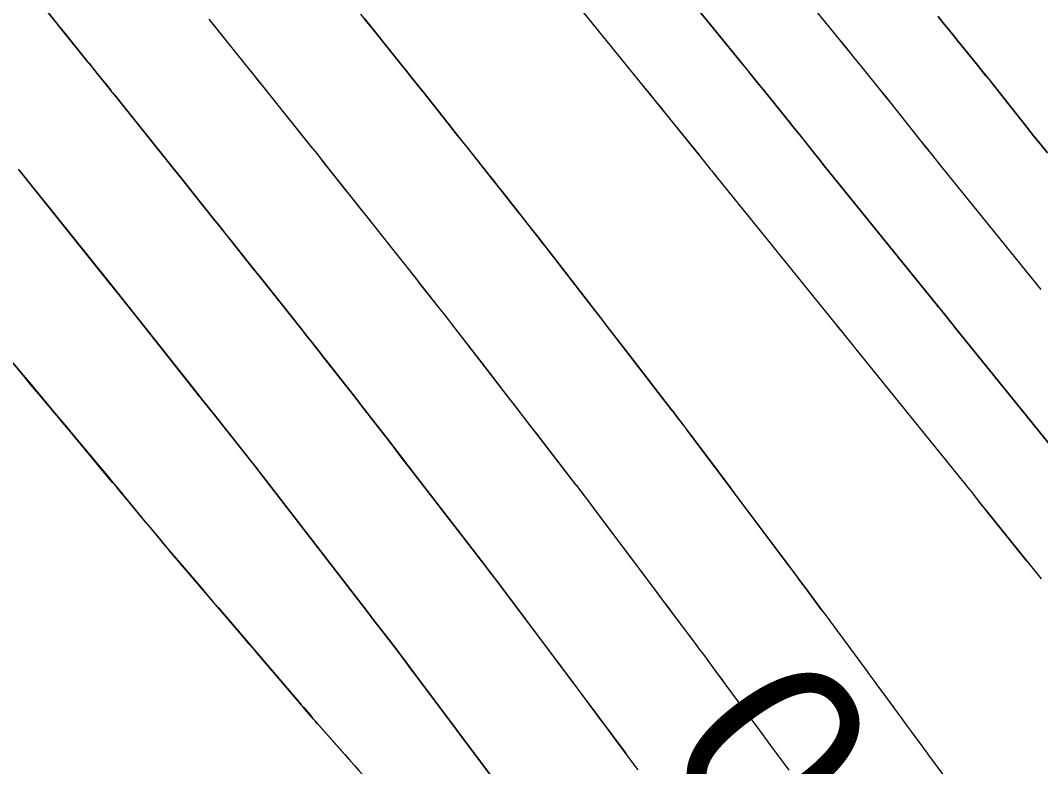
# Model space of a CAD drawing. Extents: x 954385 to 988206, y 1868364 to 1924553.
# Drawn here: x 955972.52 to 956006.13, y 1922825.38 to 1922849.97 of the extents above; entities that cross this region are included whole.
import ezdxf

# ---------------------------------------------------------------- set-up
doc = ezdxf.new("R2010")
doc.units = 0
for name, color, linetype in [('16', 7, 'Continuous'), ('5', 7, 'Continuous'), ('6', 7, 'Continuous'), ('7', 7, 'Continuous'), ('Default', 7, 'Continuous')]:
    doc.layers.add(name, color=color, linetype=linetype)

msp = doc.modelspace()

# ---------------------------------------------------------------- linework, layer by layer
at = {"layer": '16'}
for points in [[(956006.153, 1922841.099), (956006.105, 1922841.158), (956006.057, 1922841.218), (956006.009, 1922841.277), (956002.87, 1922845.156), (956002.702, 1922845.364), (956002.535, 1922845.572), (956002.368, 1922845.78), (956002.202, 1922845.989), (956001.539, 1922846.826), (956001.373, 1922847.035), (956001.206, 1922847.244), (956001.039, 1922847.452), (956000.872, 1922847.66), (956000.196, 1922848.496), (956000.027, 1922848.704), (955999.858, 1922848.913), (955999.689, 1922849.121), (955999.52, 1922849.329), (955997.611, 1922851.678)], [(956006.46, 1922835.962), (956003.289, 1922839.881), (956003.278, 1922839.895), (956003.266, 1922839.91), (956003.238, 1922839.947), (956003.22, 1922839.968), (956002.92, 1922840.341), (956002.868, 1922840.406), (956002.815, 1922840.47), (956002.763, 1922840.534), (956002.711, 1922840.599), (955999.157, 1922844.99), (955999.049, 1922845.125), (955998.941, 1922845.259), (955998.833, 1922845.394), (955998.725, 1922845.529), (955998.296, 1922846.071), (955998.189, 1922846.206), (955998.081, 1922846.341), (955997.973, 1922846.476), (955997.864, 1922846.61), (955997.002, 1922847.677), (955996.822, 1922847.9), (955996.642, 1922848.122), (955996.461, 1922848.344), (955996.281, 1922848.567), (955994.191, 1922851.138)], [(955990.771, 1922850.598), (955993.041, 1922847.804), (955993.233, 1922847.568), (955993.425, 1922847.332), (955993.617, 1922847.095), (955993.808, 1922846.858), (955994.857, 1922845.56), (955994.907, 1922845.499), (955994.956, 1922845.438), (955995.005, 1922845.377), (955995.054, 1922845.315), (955995.249, 1922845.069), (955995.297, 1922845.008), (955995.346, 1922844.947), (955995.395, 1922844.886), (955995.445, 1922844.824), (955999.414, 1922839.921), (955999.47, 1922839.851), (955999.526, 1922839.782), (955999.582, 1922839.712), (955999.638, 1922839.642), (955999.97, 1922839.232), (955999.98, 1922839.218), (955999.999, 1922839.194), (956000.002, 1922839.191), (956003.593, 1922834.752), (956003.656, 1922834.674), (956003.718, 1922834.596), (956003.78, 1922834.518), (956003.841, 1922834.44), (956004.086, 1922834.126), (956004.148, 1922834.048), (956004.209, 1922833.97), (956004.271, 1922833.892), (956004.334, 1922833.814), (956006.148, 1922831.562)], [(955992.872, 1922825.267), (955992.752, 1922825.43), (955992.632, 1922825.592), (955992.153, 1922826.241), (955992.034, 1922826.403), (955991.913, 1922826.565), (955991.793, 1922826.727), (955991.672, 1922826.889), (955990.828, 1922828.016), (955990.647, 1922828.257), (955990.466, 1922828.499), (955990.284, 1922828.74), (955990.103, 1922828.982), (955988.24, 1922831.469), (955988.218, 1922831.497), (955988.197, 1922831.525), (955988.176, 1922831.554), (955988.154, 1922831.582), (955987.982, 1922831.807), (955987.814, 1922832.028), (955987.778, 1922832.074), (955987.743, 1922832.12), (955987.707, 1922832.166), (955987.672, 1922832.212), (955985.467, 1922835.067), (955985.27, 1922835.322), (955985.073, 1922835.577), (955984.876, 1922835.832), (955984.679, 1922836.087), (955983.742, 1922837.301), (955983.62, 1922837.459), (955983.497, 1922837.617), (955983.373, 1922837.775), (955983.25, 1922837.932), (955982.577, 1922838.785), (955982.363, 1922839.057), (955982.077, 1922839.419), (955982.006, 1922839.509), (955981.934, 1922839.6), (955981.862, 1922839.69), (955981.791, 1922839.781), (955980.43, 1922841.493), (955980.181, 1922841.807), (955979.932, 1922842.121), (955979.434, 1922842.748), (955979.309, 1922842.905), (955979.184, 1922843.062), (955979.059, 1922843.219), (955978.934, 1922843.375), (955978.208, 1922844.282), (955977.882, 1922844.689), (955977.557, 1922845.095), (955975.677, 1922847.444), (955975.619, 1922847.516), (955975.561, 1922847.588), (955975.503, 1922847.661), (955975.445, 1922847.733), (955975.065, 1922848.205), (955974.905, 1922848.403), (955974.873, 1922848.443), (955974.841, 1922848.483), (955974.809, 1922848.522), (955974.777, 1922848.562), (955973.906, 1922849.639), (955973.7, 1922849.894), (955973.426, 1922850.234)], [(955997.847, 1922825.256), (955997.593, 1922825.603), (955997.529, 1922825.69), (955997.465, 1922825.777), (955997.401, 1922825.863), (955997.338, 1922825.95), (955996.805, 1922826.672), (955996.522, 1922827.055), (955995.405, 1922828.569), (955995.237, 1922828.796), (955995.069, 1922829.023), (955994.9, 1922829.25), (955994.731, 1922829.476), (955994.053, 1922830.381), (955993.714, 1922830.833), (955993.375, 1922831.285), (955991.407, 1922833.91), (955991.373, 1922833.955), (955991.339, 1922834), (955991.306, 1922834.045), (955991.272, 1922834.089), (955991.021, 1922834.417), (955990.93, 1922834.537), (955990.907, 1922834.567), (955990.884, 1922834.597), (955990.861, 1922834.627), (955990.838, 1922834.657), (955988.891, 1922837.178), (955988.437, 1922837.765), (955987.984, 1922838.352), (955986.838, 1922839.835), (955986.731, 1922839.974), (955986.623, 1922840.113), (955986.515, 1922840.251), (955986.407, 1922840.389), (955985.755, 1922841.215), (955985.23, 1922841.88), (955985.142, 1922841.991), (955985.055, 1922842.102), (955984.967, 1922842.213), (955984.879, 1922842.323), (955983.957, 1922843.484), (955983.487, 1922844.077), (955982.672, 1922845.103), (955982.484, 1922845.339), (955982.295, 1922845.576), (955982.107, 1922845.812), (955981.918, 1922846.048), (955980.798, 1922847.448), (955980.37, 1922847.982), (955979.942, 1922848.516), (955978.746, 1922850.01)], [(955983.845, 1922850.041), (955985.025, 1922848.567), (955985.216, 1922848.328), (955985.407, 1922848.09), (955985.597, 1922847.851), (955985.787, 1922847.612), (955986.614, 1922846.57), (955986.927, 1922846.177), (955987.239, 1922845.784), (955987.957, 1922844.879), (955988.066, 1922844.742), (955988.176, 1922844.604), (955988.284, 1922844.466), (955988.393, 1922844.329), (955988.958, 1922843.613), (955989.222, 1922843.278), (955989.574, 1922842.832), (955989.662, 1922842.72), (955989.749, 1922842.608), (955989.837, 1922842.496), (955989.924, 1922842.384), (955991.687, 1922840.101), (955991.921, 1922839.798), (955992.154, 1922839.495), (955992.388, 1922839.193), (955992.622, 1922838.89), (955993.975, 1922837.138), (955994, 1922837.106), (955994.025, 1922837.074), (955994.049, 1922837.042), (955994.074, 1922837.009), (955994.271, 1922836.752), (955994.417, 1922836.56), (955994.45, 1922836.518), (955994.482, 1922836.475), (955994.514, 1922836.432), (955994.547, 1922836.389), (955995.661, 1922834.903), (955995.857, 1922834.641), (955996.054, 1922834.379), (955996.25, 1922834.117), (955996.446, 1922833.855), (955997.982, 1922831.806), (955998.103, 1922831.644), (955998.224, 1922831.482), (955998.345, 1922831.319), (955998.466, 1922831.156), (955998.947, 1922830.504), (955999.068, 1922830.341), (955999.188, 1922830.177), (955999.308, 1922830.014), (955999.429, 1922829.851), (956000.36, 1922828.589), (956000.494, 1922828.407), (956000.629, 1922828.224), (956000.764, 1922828.041), (956000.898, 1922827.858), (956001.537, 1922826.987), (956001.703, 1922826.759), (956001.87, 1922826.532), (956002.204, 1922826.077), (956002.287, 1922825.964), (956002.371, 1922825.85), (956002.454, 1922825.736), (956002.538, 1922825.623), (956004.624, 1922822.791)], [(956002.759, 1922850.092), (956002.917, 1922849.897), (956003.075, 1922849.703), (956003.232, 1922849.509), (956003.389, 1922849.314), (956004.018, 1922848.536), (956004.175, 1922848.342), (956004.332, 1922848.147), (956004.488, 1922847.951), (956004.644, 1922847.755), (956005.679, 1922846.449), (956005.904, 1922846.166), (956006.129, 1922845.884), (956006.355, 1922845.603)], [(955972.488, 1922845.027), (955972.912, 1922844.497), (955973.105, 1922844.256), (955975.478, 1922841.292), (955975.775, 1922840.92), (955976.072, 1922840.548), (955976.369, 1922840.175), (955976.666, 1922839.802), (955978.351, 1922837.68), (955978.536, 1922837.447), (955978.721, 1922837.214), (955978.767, 1922837.156), (955978.813, 1922837.098), (955978.859, 1922837.04), (955978.905, 1922836.981), (955980.139, 1922835.417), (955980.32, 1922835.188), (955980.346, 1922835.155), (955980.371, 1922835.122), (955980.397, 1922835.089), (955980.422, 1922835.056), (955983.956, 1922830.48), (955984.15, 1922830.229), (955984.588, 1922829.661), (955984.609, 1922829.634), (955984.67, 1922829.554), (955984.955, 1922829.181), (955985.005, 1922829.116), (955985.054, 1922829.05), (955985.104, 1922828.985), (955985.153, 1922828.919), (955985.435, 1922828.543), (955985.598, 1922828.325), (955988.213, 1922824.836)], [(955984.85, 1922823.917), (955982.343, 1922826.756), (955982.302, 1922826.803), (955982.261, 1922826.85), (955982.22, 1922826.897), (955982.179, 1922826.945), (955981.954, 1922827.207), (955981.894, 1922827.276), (955981.815, 1922827.368), (955981.775, 1922827.414), (955981.736, 1922827.461), (955980.635, 1922828.749), (955980.445, 1922828.972), (955980.255, 1922829.194), (955980.065, 1922829.416), (955979.875, 1922829.639), (955977.439, 1922832.491), (955977.365, 1922832.578), (955977.292, 1922832.664), (955977.219, 1922832.751), (955977.146, 1922832.838), (955976.784, 1922833.274), (955976.639, 1922833.448), (955976.566, 1922833.536), (955975.943, 1922834.284), (955975.815, 1922834.438), (955975.687, 1922834.592), (955975.559, 1922834.745), (955975.431, 1922834.899), (955974.181, 1922836.396), (955974.05, 1922836.553), (955973.919, 1922836.71), (955973.789, 1922836.866), (955973.658, 1922837.023), (955973.135, 1922837.649), (955973.004, 1922837.806), (955972.873, 1922837.962), (955972.741, 1922838.118), (955972.61, 1922838.274), (955971.812, 1922839.219)]]:
    msp.add_lwpolyline(points, dxfattribs=at)
at = {"layer": '6'}
for points in [[(955994.19, 1922851.138), (955996.28, 1922848.567), (955996.46, 1922848.344), (955996.641, 1922848.122), (955996.821, 1922847.899), (955997.001, 1922847.677), (955997.865, 1922846.61), (955997.973, 1922846.475), (955998.082, 1922846.341), (955998.189, 1922846.206), (955998.297, 1922846.07), (955998.726, 1922845.529), (955998.833, 1922845.394), (955998.941, 1922845.259), (955999.049, 1922845.124), (955999.158, 1922844.99), (956002.71, 1922840.599), (956002.762, 1922840.535), (956002.814, 1922840.47), (956002.866, 1922840.405), (956002.918, 1922840.341), (956003.219, 1922839.968), (956003.237, 1922839.946), (956003.271, 1922839.902), (956003.289, 1922839.88), (956006.459, 1922835.961)], [(955995.687, 1922828.189), (955995.405, 1922828.569), (955995.237, 1922828.797), (955995.069, 1922829.023), (955994.9, 1922829.25), (955994.731, 1922829.476), (955994.053, 1922830.38), (955993.883, 1922830.606), (955993.714, 1922830.832), (955993.544, 1922831.058), (955993.375, 1922831.285), (955991.385, 1922833.94), (955991.362, 1922833.97), (955991.34, 1922834), (955991.317, 1922834.03), (955991.294, 1922834.06), (955991.157, 1922834.239), (955991.112, 1922834.299), (955990.953, 1922834.508), (955990.919, 1922834.552), (955990.885, 1922834.597), (955990.85, 1922834.641), (955990.816, 1922834.686), (955989.544, 1922836.331), (955989.321, 1922836.62), (955989.097, 1922836.909), (955988.874, 1922837.198), (955988.651, 1922837.488), (955986.838, 1922839.835), (955986.731, 1922839.974), (955986.623, 1922840.112), (955986.515, 1922840.25), (955986.406, 1922840.388), (955985.928, 1922840.993), (955985.841, 1922841.104), (955985.753, 1922841.215), (955985.666, 1922841.326), (955985.579, 1922841.437), (955985.23, 1922841.88), (955985.142, 1922841.991), (955985.055, 1922842.102), (955984.967, 1922842.212), (955984.88, 1922842.323), (955983.867, 1922843.597), (955983.71, 1922843.795), (955983.553, 1922843.993), (955983.396, 1922844.191), (955983.239, 1922844.389), (955982.61, 1922845.18), (955982.452, 1922845.378), (955982.295, 1922845.576), (955982.137, 1922845.773), (955981.98, 1922845.971), (955980.8, 1922847.446), (955980.586, 1922847.713), (955980.373, 1922847.98), (955980.159, 1922848.248), (955979.945, 1922848.515), (955978.754, 1922850.002)]]:
    msp.add_lwpolyline(points, dxfattribs=at)
at = {"layer": '7'}
for points in [[(956006.152, 1922841.099), (956006.103, 1922841.158), (956006.055, 1922841.218), (956006.007, 1922841.277), (956002.87, 1922845.156), (956002.702, 1922845.363), (956002.535, 1922845.571), (956002.369, 1922845.78), (956002.203, 1922845.989), (956001.539, 1922846.826), (956001.373, 1922847.035), (956001.207, 1922847.243), (956001.04, 1922847.451), (956000.872, 1922847.659), (956000.195, 1922848.496), (956000.026, 1922848.704), (955999.857, 1922848.913), (955999.688, 1922849.121), (955999.519, 1922849.329), (955997.61, 1922851.678)], [(955990.77, 1922850.597), (955993.04, 1922847.804), (955993.232, 1922847.568), (955993.424, 1922847.331), (955993.616, 1922847.095), (955993.807, 1922846.858), (955994.858, 1922845.56), (955994.907, 1922845.499), (955994.956, 1922845.438), (955995.005, 1922845.377), (955995.054, 1922845.315), (955995.249, 1922845.069), (955995.298, 1922845.008), (955995.347, 1922844.946), (955995.396, 1922844.885), (955995.445, 1922844.824), (955999.412, 1922839.921), (955999.468, 1922839.851), (955999.524, 1922839.782), (955999.581, 1922839.712), (955999.637, 1922839.642), (955999.969, 1922839.231), (955999.98, 1922839.218), (955999.998, 1922839.194), (956000.001, 1922839.191), (956003.592, 1922834.751), (956003.655, 1922834.674), (956003.717, 1922834.596), (956003.779, 1922834.518), (956003.84, 1922834.44), (956004.085, 1922834.126), (956004.146, 1922834.047), (956004.208, 1922833.969), (956004.27, 1922833.892), (956004.333, 1922833.814), (956005.682, 1922832.14)], [(955973.426, 1922850.234), (955973.769, 1922849.81), (955973.975, 1922849.555), (955974.726, 1922848.627), (955974.784, 1922848.556), (955974.842, 1922848.484), (955974.9, 1922848.412), (955974.958, 1922848.34), (955975.242, 1922847.987), (955975.306, 1922847.908), (955975.37, 1922847.828), (955975.498, 1922847.669), (955975.53, 1922847.629), (955975.562, 1922847.589), (955975.594, 1922847.55), (955975.626, 1922847.51), (955977.556, 1922845.095), (955977.882, 1922844.689), (955978.207, 1922844.282), (955978.933, 1922843.374), (955979.058, 1922843.217), (955979.183, 1922843.061), (955979.308, 1922842.904), (955979.432, 1922842.747), (955980.181, 1922841.805), (955980.43, 1922841.491), (955981.79, 1922839.78), (955981.861, 1922839.689), (955981.933, 1922839.599), (955982.005, 1922839.508), (955982.076, 1922839.418), (955982.362, 1922839.056), (955982.505, 1922838.874), (955982.648, 1922838.693), (955983.25, 1922837.932), (955983.373, 1922837.775), (955983.497, 1922837.617), (955983.62, 1922837.459), (955983.742, 1922837.301), (955984.68, 1922836.087), (955985.074, 1922835.577), (955985.468, 1922835.067), (955987.672, 1922832.212), (955987.707, 1922832.166), (955987.743, 1922832.12), (955987.778, 1922832.074), (955987.813, 1922832.028), (955988.003, 1922831.779), (955988.067, 1922831.694), (955988.153, 1922831.581), (955988.175, 1922831.553), (955988.196, 1922831.524), (955988.218, 1922831.496), (955988.239, 1922831.468), (955990.102, 1922828.982), (955990.283, 1922828.741), (955990.464, 1922828.499), (955990.645, 1922828.257), (955990.826, 1922828.015), (955991.671, 1922826.888), (955991.792, 1922826.726), (955991.913, 1922826.565), (955992.033, 1922826.403), (955992.153, 1922826.241), (955992.464, 1922825.819)], [(955998.909, 1922830.558), (955998.589, 1922830.992), (955998.407, 1922831.237), (955998.226, 1922831.482), (955998.043, 1922831.727), (955997.861, 1922831.971), (955997.058, 1922833.042), (955996.668, 1922833.562), (955996.279, 1922834.081), (955994.548, 1922836.39), (955994.516, 1922836.433), (955994.483, 1922836.476), (955994.451, 1922836.518), (955994.419, 1922836.561), (955994.174, 1922836.881), (955994.076, 1922837.01), (955994.051, 1922837.043), (955994.027, 1922837.075), (955994.002, 1922837.107), (955993.977, 1922837.139), (955992.099, 1922839.568), (955991.864, 1922839.872), (955991.629, 1922840.176), (955991.394, 1922840.48), (955991.159, 1922840.784), (955989.964, 1922842.33), (955989.856, 1922842.468), (955989.748, 1922842.607), (955989.64, 1922842.745), (955989.532, 1922842.883), (955988.969, 1922843.599), (955988.705, 1922843.934), (955988.353, 1922844.382), (955988.265, 1922844.493), (955988.177, 1922844.605), (955988.088, 1922844.717), (955988, 1922844.828), (955987.24, 1922845.785), (955987.083, 1922845.982), (955986.927, 1922846.178), (955986.771, 1922846.375), (955986.615, 1922846.571), (955985.787, 1922847.612), (955985.597, 1922847.851), (955985.407, 1922848.09), (955985.217, 1922848.329), (955985.026, 1922848.567), (955984.157, 1922849.652), (955983.949, 1922849.912), (955983.74, 1922850.173)], [(956006.356, 1922845.602), (956006.129, 1922845.884), (956005.904, 1922846.166), (956005.679, 1922846.449), (956004.644, 1922847.755), (956004.489, 1922847.951), (956004.333, 1922848.146), (956004.176, 1922848.342), (956004.019, 1922848.536), (956003.389, 1922849.314), (956003.232, 1922849.509), (956003.074, 1922849.703), (956002.916, 1922849.897), (956002.759, 1922850.092)], [(955988.212, 1922824.835), (955985.597, 1922828.325), (955985.488, 1922828.47), (955985.38, 1922828.615), (955985.152, 1922828.918), (955985.103, 1922828.984), (955985.054, 1922829.049), (955985.004, 1922829.115), (955984.954, 1922829.18), (955984.663, 1922829.563), (955984.609, 1922829.634), (955984.588, 1922829.661), (955984.15, 1922830.229), (955983.956, 1922830.48), (955980.422, 1922835.056), (955980.397, 1922835.089), (955980.371, 1922835.122), (955980.345, 1922835.155), (955980.32, 1922835.188), (955980.165, 1922835.384), (955980.113, 1922835.449), (955978.904, 1922836.981), (955978.858, 1922837.039), (955978.812, 1922837.097), (955978.766, 1922837.155), (955978.72, 1922837.213), (955978.351, 1922837.678), (955976.664, 1922839.801), (955976.368, 1922840.174), (955976.071, 1922840.546), (955975.774, 1922840.919), (955975.476, 1922841.291), (955973.106, 1922844.256), (955972.849, 1922844.577), (955972.592, 1922844.899), (955972.527, 1922844.979), (955972.463, 1922845.06)], [(955970.941, 1922840.25), (955972.613, 1922838.277), (955972.745, 1922838.121), (955972.876, 1922837.965), (955973.007, 1922837.809), (955973.138, 1922837.653), (955973.66, 1922837.027), (955973.791, 1922836.871), (955973.921, 1922836.714), (955974.052, 1922836.558), (955974.182, 1922836.401), (955975.434, 1922834.901), (955975.562, 1922834.747), (955975.69, 1922834.594), (955975.818, 1922834.44), (955975.945, 1922834.286), (955976.639, 1922833.449), (955976.856, 1922833.187), (955977.146, 1922832.838), (955977.218, 1922832.75), (955977.291, 1922832.663), (955977.364, 1922832.577), (955977.438, 1922832.491), (955978.464, 1922831.291), (955978.659, 1922831.063), (955978.855, 1922830.834), (955979.05, 1922830.605), (955979.246, 1922830.377), (955981.695, 1922827.511), (955981.736, 1922827.464), (955981.777, 1922827.416), (955981.818, 1922827.368), (955981.859, 1922827.321), (955982.065, 1922827.081), (955982.125, 1922827.012), (955982.223, 1922826.898), (955982.243, 1922826.875), (955982.263, 1922826.852), (955982.283, 1922826.829), (955982.303, 1922826.806), (955983.212, 1922825.777), (955983.37, 1922825.598), (955983.529, 1922825.419), (955983.687, 1922825.24)]]:
    msp.add_lwpolyline(points, dxfattribs=at)
at = {"layer": 'Default'}
msp.add_arc((955068.332, 1922107.114), 1145.916, 31.460692, 46.414195, dxfattribs=at)

# ---------------------------------------------------------------- texts
at = {"layer": '5'}
msp.add_text('570', height=6, rotation=126.33, dxfattribs=at).set_placement((956006.355, 1922818.745))

doc.saveas('drawing.dxf')
